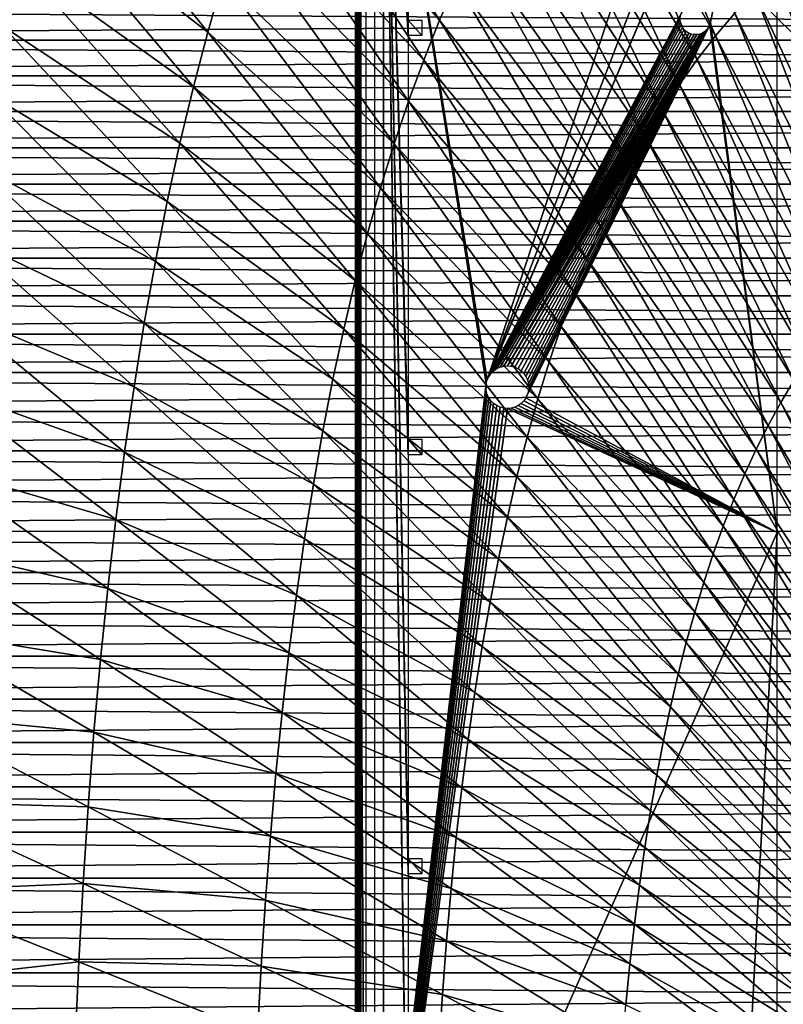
# Model space of a CAD drawing. Header units: millimetres. Extents: x -300 to 300, y -500 to 500.
# Tile 459 of 656: x -75 to -31, y 27 to 85. Entities that reach past the tile are written whole.
import ezdxf

# ---------------------------------------------------------------- set-up
doc = ezdxf.new("R2010")
doc.units = ezdxf.units.MM
doc.header["$LTSCALE"] = 81.481481
for name, color, linetype in [('20', 7, 'CONTINUOUS'), ('34', 7, 'CONTINUOUS'), ('5', 7, 'CONTINUOUS'), ('6', 7, 'CONTINUOUS'), ('64', 7, 'CONTINUOUS'), ('66', 7, 'CONTINUOUS'), ('70', 7, 'CONTINUOUS'), ('75', 7, 'CONTINUOUS'), ('77', 7, 'CONTINUOUS')]:
    doc.layers.add(name, color=color, linetype=linetype)

msp = doc.modelspace()

# ---------------------------------------------------------------- linework, layer by layer
at = {"layer": '20', "color": 7, "linetype": 'CONTINUOUS'}
for points in [[(-42.935, 98.835, 76.863), (-34.573, 84.029, 76.957), (-41.638, 100.493, 76.889), (-42.935, 98.835, 76.863)], [(-34.573, 84.029, 76.957), (-33.456, 85.351, 76.975), (-41.638, 100.493, 76.889), (-34.573, 84.029, 76.957)], [(-60.417, 96.023, 76.471), (-50.71, 84.938, 76.68), (-59.329, 98.716, 76.506), (-60.417, 96.023, 76.471)], [(-50.71, 84.938, 76.68), (-49.736, 87.173, 76.706), (-59.329, 98.716, 76.506), (-50.71, 84.938, 76.68)], [(-44.185, 97.096, 76.837), (-35.65, 82.64, 76.938), (-42.935, 98.835, 76.863), (-44.185, 97.096, 76.837)], [(-35.65, 82.64, 76.938), (-34.573, 84.029, 76.957), (-42.935, 98.835, 76.863), (-35.65, 82.64, 76.938)], [(-45.388, 95.276, 76.811), (-36.687, 81.184, 76.92), (-44.185, 97.096, 76.837), (-45.388, 95.276, 76.811)], [(-36.687, 81.184, 76.92), (-35.65, 82.64, 76.938), (-44.185, 97.096, 76.837), (-36.687, 81.184, 76.92)], [(-74.558, 92.254, 76.025), (-64.264, 84.253, 76.338), (-73.598, 95.888, 76.066), (-74.558, 92.254, 76.025)], [(-64.264, 84.253, 76.338), (-63.377, 87.347, 76.37), (-73.598, 95.888, 76.066), (-64.264, 84.253, 76.338)], [(-61.454, 93.231, 76.437), (-51.639, 82.618, 76.654), (-60.417, 96.023, 76.471), (-61.454, 93.231, 76.437)], [(-51.639, 82.618, 76.654), (-50.71, 84.938, 76.68), (-60.417, 96.023, 76.471), (-51.639, 82.618, 76.654)], [(-46.544, 93.374, 76.785), (-37.685, 79.66, 76.901), (-45.388, 95.276, 76.811), (-46.544, 93.374, 76.785)], [(-37.685, 79.66, 76.901), (-36.687, 81.184, 76.92), (-45.388, 95.276, 76.811), (-37.685, 79.66, 76.901)], [(-47.653, 91.39, 76.759), (-38.644, 78.067, 76.883), (-46.544, 93.374, 76.785), (-47.653, 91.39, 76.759)], [(-38.644, 78.067, 76.883), (-37.685, 79.66, 76.901), (-46.544, 93.374, 76.785), (-38.644, 78.067, 76.883)], [(-62.441, 90.34, 76.403), (-52.525, 80.213, 76.628), (-61.454, 93.231, 76.437), (-62.441, 90.34, 76.403)], [(-52.525, 80.213, 76.628), (-51.639, 82.618, 76.654), (-61.454, 93.231, 76.437), (-52.525, 80.213, 76.628)], [(-75.464, 88.503, 75.986), (-65.102, 81.057, 76.306), (-74.558, 92.254, 76.025), (-75.464, 88.503, 75.986)], [(-65.102, 81.057, 76.306), (-64.264, 84.253, 76.338), (-74.558, 92.254, 76.025), (-65.102, 81.057, 76.306)], [(-48.717, 89.323, 76.732), (-39.564, 76.406, 76.864), (-47.653, 91.39, 76.759), (-48.717, 89.323, 76.732)], [(-39.564, 76.406, 76.864), (-38.644, 78.067, 76.883), (-47.653, 91.39, 76.759), (-39.564, 76.406, 76.864)], [(-63.377, 87.347, 76.37), (-53.368, 77.723, 76.602), (-62.441, 90.34, 76.403), (-63.377, 87.347, 76.37)], [(-53.368, 77.723, 76.602), (-52.525, 80.213, 76.628), (-62.441, 90.34, 76.403), (-53.368, 77.723, 76.602)], [(-49.736, 87.173, 76.706), (-40.447, 74.676, 76.845), (-48.717, 89.323, 76.732), (-49.736, 87.173, 76.706)], [(-40.447, 74.676, 76.845), (-39.564, 76.406, 76.864), (-48.717, 89.323, 76.732), (-40.447, 74.676, 76.845)], [(-31.1, 87.796, 77.009), (-23.777, 71.316, 77.04), (-29.861, 88.92, 77.026), (-31.1, 87.796, 77.009)], [(-76.314, 84.634, 75.947), (-65.892, 77.758, 76.274), (-75.464, 88.503, 75.986), (-76.314, 84.634, 75.947)], [(-65.892, 77.758, 76.274), (-65.102, 81.057, 76.306), (-75.464, 88.503, 75.986), (-65.892, 77.758, 76.274)], [(-32.299, 86.606, 76.992), (-24.764, 70.412, 77.029), (-31.1, 87.796, 77.009), (-32.299, 86.606, 76.992)], [(-24.764, 70.412, 77.029), (-23.777, 71.316, 77.04), (-31.1, 87.796, 77.009), (-24.764, 70.412, 77.029)], [(-64.264, 84.253, 76.338), (-54.167, 75.145, 76.577), (-63.377, 87.347, 76.37), (-64.264, 84.253, 76.338)], [(-54.167, 75.145, 76.577), (-53.368, 77.723, 76.602), (-63.377, 87.347, 76.37), (-54.167, 75.145, 76.577)], [(-50.71, 84.938, 76.68), (-41.292, 72.875, 76.826), (-49.736, 87.173, 76.706), (-50.71, 84.938, 76.68)], [(-41.292, 72.875, 76.826), (-40.447, 74.676, 76.845), (-49.736, 87.173, 76.706), (-41.292, 72.875, 76.826)], [(-33.456, 85.351, 76.975), (-25.717, 69.457, 77.018), (-32.299, 86.606, 76.992), (-33.456, 85.351, 76.975)], [(-25.717, 69.457, 77.018), (-24.764, 70.412, 77.029), (-32.299, 86.606, 76.992), (-25.717, 69.457, 77.018)], [(-34.573, 84.029, 76.957), (-26.638, 68.448, 77.006), (-33.456, 85.351, 76.975), (-34.573, 84.029, 76.957)], [(-26.638, 68.448, 77.006), (-25.717, 69.457, 77.018), (-33.456, 85.351, 76.975), (-26.638, 68.448, 77.006)], [(-77.11, 80.646, 75.91), (-66.634, 74.356, 76.244), (-76.314, 84.634, 75.947), (-77.11, 80.646, 75.91)], [(-66.634, 74.356, 76.244), (-65.892, 77.758, 76.274), (-76.314, 84.634, 75.947), (-66.634, 74.356, 76.244)], [(-51.639, 82.618, 76.654), (-42.1, 71.005, 76.808), (-50.71, 84.938, 76.68), (-51.639, 82.618, 76.654)], [(-42.1, 71.005, 76.808), (-41.292, 72.875, 76.826), (-50.71, 84.938, 76.68), (-42.1, 71.005, 76.808)], [(-65.102, 81.057, 76.306), (-54.925, 72.481, 76.553), (-64.264, 84.253, 76.338), (-65.102, 81.057, 76.306)], [(-54.925, 72.481, 76.553), (-54.167, 75.145, 76.577), (-64.264, 84.253, 76.338), (-54.925, 72.481, 76.553)], [(-35.65, 82.64, 76.938), (-27.527, 67.386, 76.995), (-34.573, 84.029, 76.957), (-35.65, 82.64, 76.938)], [(-27.527, 67.386, 76.995), (-26.638, 68.448, 77.006), (-34.573, 84.029, 76.957), (-27.527, 67.386, 76.995)], [(-52.525, 80.213, 76.628), (-42.871, 69.064, 76.789), (-51.639, 82.618, 76.654), (-52.525, 80.213, 76.628)], [(-42.871, 69.064, 76.789), (-42.1, 71.005, 76.808), (-51.639, 82.618, 76.654), (-42.871, 69.064, 76.789)], [(-36.687, 81.184, 76.92), (-28.383, 66.271, 76.983), (-35.65, 82.64, 76.938), (-36.687, 81.184, 76.92)], [(-28.383, 66.271, 76.983), (-27.527, 67.386, 76.995), (-35.65, 82.64, 76.938), (-28.383, 66.271, 76.983)], [(-37.685, 79.66, 76.901), (-29.208, 65.101, 76.971), (-36.687, 81.184, 76.92), (-37.685, 79.66, 76.901)], [(-29.208, 65.101, 76.971), (-28.383, 66.271, 76.983), (-36.687, 81.184, 76.92), (-29.208, 65.101, 76.971)], [(-77.853, 76.539, 75.874), (-67.329, 70.85, 76.215), (-77.11, 80.646, 75.91), (-77.853, 76.539, 75.874)], [(-67.329, 70.85, 76.215), (-66.634, 74.356, 76.244), (-77.11, 80.646, 75.91), (-67.329, 70.85, 76.215)], [(-65.892, 77.758, 76.274), (-55.64, 69.729, 76.528), (-65.102, 81.057, 76.306), (-65.892, 77.758, 76.274)], [(-55.64, 69.729, 76.528), (-54.925, 72.481, 76.553), (-65.102, 81.057, 76.306), (-55.64, 69.729, 76.528)], [(-53.368, 77.723, 76.602), (-43.605, 67.051, 76.771), (-52.525, 80.213, 76.628), (-53.368, 77.723, 76.602)], [(-43.605, 67.051, 76.771), (-42.871, 69.064, 76.789), (-52.525, 80.213, 76.628), (-43.605, 67.051, 76.771)], [(-38.644, 78.067, 76.883), (-30.002, 63.878, 76.958), (-37.685, 79.66, 76.901), (-38.644, 78.067, 76.883)], [(-30.002, 63.878, 76.958), (-29.208, 65.101, 76.971), (-37.685, 79.66, 76.901), (-30.002, 63.878, 76.958)], [(-66.634, 74.356, 76.244), (-56.315, 66.889, 76.505), (-65.892, 77.758, 76.274), (-66.634, 74.356, 76.244)], [(-56.315, 66.889, 76.505), (-55.64, 69.729, 76.528), (-65.892, 77.758, 76.274), (-56.315, 66.889, 76.505)], [(-54.167, 75.145, 76.577), (-44.304, 64.967, 76.753), (-53.368, 77.723, 76.602), (-54.167, 75.145, 76.577)], [(-44.304, 64.967, 76.753), (-43.605, 67.051, 76.771), (-53.368, 77.723, 76.602), (-44.304, 64.967, 76.753)], [(-39.564, 76.406, 76.864), (-30.765, 62.599, 76.946), (-38.644, 78.067, 76.883), (-39.564, 76.406, 76.864)], [(-30.765, 62.599, 76.946), (-30.002, 63.878, 76.958), (-38.644, 78.067, 76.883), (-30.765, 62.599, 76.946)], [(-78.544, 72.31, 75.84), (-67.977, 67.238, 76.187), (-77.853, 76.539, 75.874), (-78.544, 72.31, 75.84)], [(-67.977, 67.238, 76.187), (-67.329, 70.85, 76.215), (-77.853, 76.539, 75.874), (-67.977, 67.238, 76.187)], [(-40.447, 74.676, 76.845), (-31.497, 61.265, 76.934), (-39.564, 76.406, 76.864), (-40.447, 74.676, 76.845)], [(-31.497, 61.265, 76.934), (-30.765, 62.599, 76.946), (-39.564, 76.406, 76.864), (-31.497, 61.265, 76.934)], [(-54.925, 72.481, 76.553), (-44.967, 62.81, 76.735), (-54.167, 75.145, 76.577), (-54.925, 72.481, 76.553)], [(-44.967, 62.81, 76.735), (-44.304, 64.967, 76.753), (-54.167, 75.145, 76.577), (-44.967, 62.81, 76.735)], [(-67.329, 70.85, 76.215), (-56.948, 63.96, 76.482), (-66.634, 74.356, 76.244), (-67.329, 70.85, 76.215)], [(-56.948, 63.96, 76.482), (-56.315, 66.889, 76.505), (-66.634, 74.356, 76.244), (-56.948, 63.96, 76.482)], [(-41.292, 72.875, 76.826), (-32.199, 59.876, 76.921), (-40.447, 74.676, 76.845), (-41.292, 72.875, 76.826)], [(-32.199, 59.876, 76.921), (-31.497, 61.265, 76.934), (-40.447, 74.676, 76.845), (-32.199, 59.876, 76.921)], [(-42.1, 71.005, 76.808), (-32.87, 58.431, 76.909), (-41.292, 72.875, 76.826), (-42.1, 71.005, 76.808)], [(-32.87, 58.431, 76.909), (-32.199, 59.876, 76.921), (-41.292, 72.875, 76.826), (-32.87, 58.431, 76.909)], [(-79.182, 67.961, 75.807), (-68.58, 63.521, 76.16), (-78.544, 72.31, 75.84), (-79.182, 67.961, 75.807)], [(-68.58, 63.521, 76.16), (-67.977, 67.238, 76.187), (-78.544, 72.31, 75.84), (-68.58, 63.521, 76.16)], [(-55.64, 69.729, 76.528), (-45.595, 60.581, 76.717), (-54.925, 72.481, 76.553), (-55.64, 69.729, 76.528)], [(-45.595, 60.581, 76.717), (-44.967, 62.81, 76.735), (-54.925, 72.481, 76.553), (-45.595, 60.581, 76.717)], [(-67.977, 67.238, 76.187), (-57.541, 60.941, 76.46), (-67.329, 70.85, 76.215), (-67.977, 67.238, 76.187)], [(-57.541, 60.941, 76.46), (-56.948, 63.96, 76.482), (-67.329, 70.85, 76.215), (-57.541, 60.941, 76.46)], [(-42.871, 69.064, 76.789), (-33.513, 56.929, 76.897), (-42.1, 71.005, 76.808), (-42.871, 69.064, 76.789)], [(-33.513, 56.929, 76.897), (-32.87, 58.431, 76.909), (-42.1, 71.005, 76.808), (-33.513, 56.929, 76.897)], [(-56.315, 66.889, 76.505), (-46.188, 58.279, 76.7), (-55.64, 69.729, 76.528), (-56.315, 66.889, 76.505)], [(-46.188, 58.279, 76.7), (-45.595, 60.581, 76.717), (-55.64, 69.729, 76.528), (-46.188, 58.279, 76.7)], [(-43.605, 67.051, 76.771), (-34.126, 55.371, 76.885), (-42.871, 69.064, 76.789), (-43.605, 67.051, 76.771)], [(-34.126, 55.371, 76.885), (-33.513, 56.929, 76.897), (-42.871, 69.064, 76.789), (-34.126, 55.371, 76.885)], [(-79.769, 63.489, 75.776), (-69.137, 59.698, 76.134), (-79.182, 67.961, 75.807), (-79.769, 63.489, 75.776)], [(-69.137, 59.698, 76.134), (-68.58, 63.521, 76.16), (-79.182, 67.961, 75.807), (-69.137, 59.698, 76.134)], [(-68.58, 63.521, 76.16), (-58.095, 57.832, 76.438), (-67.977, 67.238, 76.187), (-68.58, 63.521, 76.16)], [(-58.095, 57.832, 76.438), (-57.541, 60.941, 76.46), (-67.977, 67.238, 76.187), (-58.095, 57.832, 76.438)], [(-56.948, 63.96, 76.482), (-46.747, 55.903, 76.683), (-56.315, 66.889, 76.505), (-56.948, 63.96, 76.482)], [(-46.747, 55.903, 76.683), (-46.188, 58.279, 76.7), (-56.315, 66.889, 76.505), (-46.747, 55.903, 76.683)], [(-44.304, 64.967, 76.753), (-34.71, 53.756, 76.873), (-43.605, 67.051, 76.771), (-44.304, 64.967, 76.753)], [(-34.71, 53.756, 76.873), (-34.126, 55.371, 76.885), (-43.605, 67.051, 76.771), (-34.71, 53.756, 76.873)], [(-44.967, 62.81, 76.735), (-35.265, 52.083, 76.861), (-44.304, 64.967, 76.753), (-44.967, 62.81, 76.735)], [(-35.265, 52.083, 76.861), (-34.71, 53.756, 76.873), (-44.304, 64.967, 76.753), (-35.265, 52.083, 76.861)], [(-57.541, 60.941, 76.46), (-47.272, 53.453, 76.667), (-56.948, 63.96, 76.482), (-57.541, 60.941, 76.46)], [(-47.272, 53.453, 76.667), (-46.747, 55.903, 76.683), (-56.948, 63.96, 76.482), (-47.272, 53.453, 76.667)], [(-80.305, 58.894, 75.747), (-69.648, 55.767, 76.109), (-79.769, 63.489, 75.776), (-80.305, 58.894, 75.747)], [(-69.648, 55.767, 76.109), (-69.137, 59.698, 76.134), (-79.769, 63.489, 75.776), (-69.648, 55.767, 76.109)], [(-69.137, 59.698, 76.134), (-58.609, 54.633, 76.418), (-68.58, 63.521, 76.16), (-69.137, 59.698, 76.134)], [(-58.609, 54.633, 76.418), (-58.095, 57.832, 76.438), (-68.58, 63.521, 76.16), (-58.609, 54.633, 76.418)], [(-30.765, 62.599, 76.946), (-22.351, 47.944, 76.989), (-30.002, 63.878, 76.958), (-30.765, 62.599, 76.946)], [(-45.595, 60.581, 76.717), (-35.792, 50.353, 76.849), (-44.967, 62.81, 76.735), (-45.595, 60.581, 76.717)], [(-35.792, 50.353, 76.849), (-35.265, 52.083, 76.861), (-44.967, 62.81, 76.735), (-35.792, 50.353, 76.849)], [(-31.497, 61.265, 76.934), (-22.919, 46.983, 76.982), (-30.765, 62.599, 76.946), (-31.497, 61.265, 76.934)], [(-22.919, 46.983, 76.982), (-22.351, 47.944, 76.989), (-30.765, 62.599, 76.946), (-22.919, 46.983, 76.982)], [(-32.199, 59.876, 76.921), (-23.464, 45.981, 76.975), (-31.497, 61.265, 76.934), (-32.199, 59.876, 76.921)], [(-23.464, 45.981, 76.975), (-22.919, 46.983, 76.982), (-31.497, 61.265, 76.934), (-23.464, 45.981, 76.975)], [(-58.095, 57.832, 76.438), (-47.764, 50.929, 76.651), (-57.541, 60.941, 76.46), (-58.095, 57.832, 76.438)], [(-47.764, 50.929, 76.651), (-47.272, 53.453, 76.667), (-57.541, 60.941, 76.46), (-47.764, 50.929, 76.651)], [(-46.188, 58.279, 76.7), (-36.291, 48.565, 76.837), (-45.595, 60.581, 76.717), (-46.188, 58.279, 76.7)], [(-36.291, 48.565, 76.837), (-35.792, 50.353, 76.849), (-45.595, 60.581, 76.717), (-36.291, 48.565, 76.837)], [(-32.87, 58.431, 76.909), (-23.986, 44.937, 76.968), (-32.199, 59.876, 76.921), (-32.87, 58.431, 76.909)], [(-23.986, 44.937, 76.968), (-23.464, 45.981, 76.975), (-32.199, 59.876, 76.921), (-23.986, 44.937, 76.968)], [(-69.648, 55.767, 76.109), (-59.084, 51.343, 76.398), (-69.137, 59.698, 76.134), (-69.648, 55.767, 76.109)], [(-59.084, 51.343, 76.398), (-58.609, 54.633, 76.418), (-69.137, 59.698, 76.134), (-59.084, 51.343, 76.398)], [(-80.791, 54.176, 75.72), (-70.116, 51.729, 76.086), (-80.305, 58.894, 75.747), (-80.791, 54.176, 75.72)], [(-70.116, 51.729, 76.086), (-69.648, 55.767, 76.109), (-80.305, 58.894, 75.747), (-70.116, 51.729, 76.086)], [(-46.747, 55.903, 76.683), (-36.763, 46.718, 76.826), (-46.188, 58.279, 76.7), (-46.747, 55.903, 76.683)], [(-36.763, 46.718, 76.826), (-36.291, 48.565, 76.837), (-46.188, 58.279, 76.7), (-36.763, 46.718, 76.826)], [(-33.513, 56.929, 76.897), (-24.486, 43.851, 76.961), (-32.87, 58.431, 76.909), (-33.513, 56.929, 76.897)], [(-24.486, 43.851, 76.961), (-23.986, 44.937, 76.968), (-32.87, 58.431, 76.909), (-24.486, 43.851, 76.961)], [(-58.609, 54.633, 76.418), (-48.223, 48.329, 76.636), (-58.095, 57.832, 76.438), (-58.609, 54.633, 76.418)], [(-48.223, 48.329, 76.636), (-47.764, 50.929, 76.651), (-58.095, 57.832, 76.438), (-48.223, 48.329, 76.636)], [(-34.126, 55.371, 76.885), (-24.963, 42.723, 76.954), (-33.513, 56.929, 76.897), (-34.126, 55.371, 76.885)], [(-24.963, 42.723, 76.954), (-24.486, 43.851, 76.961), (-33.513, 56.929, 76.897), (-24.963, 42.723, 76.954)], [(-47.272, 53.453, 76.667), (-37.207, 44.812, 76.815), (-46.747, 55.903, 76.683), (-47.272, 53.453, 76.667)], [(-37.207, 44.812, 76.815), (-36.763, 46.718, 76.826), (-46.747, 55.903, 76.683), (-37.207, 44.812, 76.815)], [(-70.116, 51.729, 76.086), (-59.521, 47.961, 76.38), (-69.648, 55.767, 76.109), (-70.116, 51.729, 76.086)], [(-59.521, 47.961, 76.38), (-59.084, 51.343, 76.398), (-69.648, 55.767, 76.109), (-59.521, 47.961, 76.38)], [(-34.71, 53.756, 76.873), (-25.419, 41.553, 76.947), (-34.126, 55.371, 76.885), (-34.71, 53.756, 76.873)], [(-25.419, 41.553, 76.947), (-24.963, 42.723, 76.954), (-34.126, 55.371, 76.885), (-25.419, 41.553, 76.947)], [(-81.228, 49.332, 75.694), (-70.54, 47.583, 76.065), (-80.791, 54.176, 75.72), (-81.228, 49.332, 75.694)], [(-70.54, 47.583, 76.065), (-70.116, 51.729, 76.086), (-80.791, 54.176, 75.72), (-70.54, 47.583, 76.065)], [(-59.084, 51.343, 76.398), (-48.649, 45.654, 76.621), (-58.609, 54.633, 76.418), (-59.084, 51.343, 76.398)], [(-48.649, 45.654, 76.621), (-48.223, 48.329, 76.636), (-58.609, 54.633, 76.418), (-48.649, 45.654, 76.621)], [(-35.265, 52.083, 76.861), (-25.854, 40.34, 76.94), (-34.71, 53.756, 76.873), (-35.265, 52.083, 76.861)], [(-25.854, 40.34, 76.94), (-25.419, 41.553, 76.947), (-34.71, 53.756, 76.873), (-25.854, 40.34, 76.94)], [(-47.764, 50.929, 76.651), (-37.624, 42.846, 76.804), (-47.272, 53.453, 76.667), (-47.764, 50.929, 76.651)], [(-37.624, 42.846, 76.804), (-37.207, 44.812, 76.815), (-47.272, 53.453, 76.667), (-37.624, 42.846, 76.804)], [(-35.792, 50.353, 76.849), (-26.267, 39.083, 76.933), (-35.265, 52.083, 76.861), (-35.792, 50.353, 76.849)], [(-26.267, 39.083, 76.933), (-25.854, 40.34, 76.94), (-35.265, 52.083, 76.861), (-26.267, 39.083, 76.933)], [(-70.54, 47.583, 76.065), (-59.92, 44.486, 76.363), (-70.116, 51.729, 76.086), (-70.54, 47.583, 76.065)], [(-59.92, 44.486, 76.363), (-59.521, 47.961, 76.38), (-70.116, 51.729, 76.086), (-59.92, 44.486, 76.363)], [(-59.521, 47.961, 76.38), (-49.043, 42.903, 76.607), (-59.084, 51.343, 76.398), (-59.521, 47.961, 76.38)], [(-49.043, 42.903, 76.607), (-48.649, 45.654, 76.621), (-59.084, 51.343, 76.398), (-49.043, 42.903, 76.607)], [(-48.223, 48.329, 76.636), (-38.015, 40.821, 76.794), (-47.764, 50.929, 76.651), (-48.223, 48.329, 76.636)], [(-38.015, 40.821, 76.794), (-37.624, 42.846, 76.804), (-47.764, 50.929, 76.651), (-38.015, 40.821, 76.794)], [(-36.291, 48.565, 76.837), (-26.659, 37.784, 76.926), (-35.792, 50.353, 76.849), (-36.291, 48.565, 76.837)], [(-26.659, 37.784, 76.926), (-26.267, 39.083, 76.933), (-35.792, 50.353, 76.849), (-26.659, 37.784, 76.926)], [(-81.616, 44.364, 75.671), (-70.921, 43.327, 76.045), (-81.228, 49.332, 75.694), (-81.616, 44.364, 75.671)], [(-70.921, 43.327, 76.045), (-70.54, 47.583, 76.065), (-81.228, 49.332, 75.694), (-70.921, 43.327, 76.045)], [(-36.763, 46.718, 76.826), (-27.03, 36.441, 76.92), (-36.291, 48.565, 76.837), (-36.763, 46.718, 76.826)], [(-27.03, 36.441, 76.92), (-26.659, 37.784, 76.926), (-36.291, 48.565, 76.837), (-27.03, 36.441, 76.92)], [(-59.92, 44.486, 76.363), (-49.405, 40.075, 76.594), (-59.521, 47.961, 76.38), (-59.92, 44.486, 76.363)], [(-49.405, 40.075, 76.594), (-49.043, 42.903, 76.607), (-59.521, 47.961, 76.38), (-49.405, 40.075, 76.594)], [(-48.649, 45.654, 76.621), (-38.379, 38.737, 76.784), (-48.223, 48.329, 76.636), (-48.649, 45.654, 76.621)], [(-38.379, 38.737, 76.784), (-38.015, 40.821, 76.794), (-48.223, 48.329, 76.636), (-38.379, 38.737, 76.784)], [(-70.921, 43.327, 76.045), (-60.282, 40.918, 76.346), (-70.54, 47.583, 76.065), (-70.921, 43.327, 76.045)], [(-60.282, 40.918, 76.346), (-59.92, 44.486, 76.363), (-70.54, 47.583, 76.065), (-60.282, 40.918, 76.346)], [(-37.207, 44.812, 76.815), (-27.38, 35.054, 76.913), (-36.763, 46.718, 76.826), (-37.207, 44.812, 76.815)], [(-27.38, 35.054, 76.913), (-27.03, 36.441, 76.92), (-36.763, 46.718, 76.826), (-27.38, 35.054, 76.913)], [(-49.043, 42.903, 76.607), (-38.718, 36.591, 76.774), (-48.649, 45.654, 76.621), (-49.043, 42.903, 76.607)], [(-38.718, 36.591, 76.774), (-38.379, 38.737, 76.784), (-48.649, 45.654, 76.621), (-38.718, 36.591, 76.774)], [(-81.956, 39.269, 75.65), (-71.259, 38.961, 76.026), (-81.616, 44.364, 75.671), (-81.956, 39.269, 75.65)], [(-71.259, 38.961, 76.026), (-70.921, 43.327, 76.045), (-81.616, 44.364, 75.671), (-71.259, 38.961, 76.026)], [(-60.282, 40.918, 76.346), (-49.736, 37.171, 76.581), (-59.92, 44.486, 76.363), (-60.282, 40.918, 76.346)], [(-49.736, 37.171, 76.581), (-49.405, 40.075, 76.594), (-59.92, 44.486, 76.363), (-49.736, 37.171, 76.581)], [(-37.624, 42.846, 76.804), (-27.711, 33.623, 76.907), (-37.207, 44.812, 76.815), (-37.624, 42.846, 76.804)], [(-27.711, 33.623, 76.907), (-27.38, 35.054, 76.913), (-37.207, 44.812, 76.815), (-27.711, 33.623, 76.907)], [(-71.259, 38.961, 76.026), (-60.607, 37.257, 76.331), (-70.921, 43.327, 76.045), (-71.259, 38.961, 76.026)], [(-60.607, 37.257, 76.331), (-60.282, 40.918, 76.346), (-70.921, 43.327, 76.045), (-60.607, 37.257, 76.331)], [(-49.405, 40.075, 76.594), (-39.031, 34.385, 76.765), (-49.043, 42.903, 76.607), (-49.405, 40.075, 76.594)], [(-39.031, 34.385, 76.765), (-38.718, 36.591, 76.774), (-49.043, 42.903, 76.607), (-39.031, 34.385, 76.765)], [(-38.015, 40.821, 76.794), (-28.021, 32.147, 76.901), (-37.624, 42.846, 76.804), (-38.015, 40.821, 76.794)], [(-28.021, 32.147, 76.901), (-27.711, 33.623, 76.907), (-37.624, 42.846, 76.804), (-28.021, 32.147, 76.901)], [(-60.607, 37.257, 76.331), (-50.036, 34.188, 76.57), (-60.282, 40.918, 76.346), (-60.607, 37.257, 76.331)], [(-50.036, 34.188, 76.57), (-49.736, 37.171, 76.581), (-60.282, 40.918, 76.346), (-50.036, 34.188, 76.57)], [(-38.379, 38.737, 76.784), (-28.311, 30.627, 76.895), (-38.015, 40.821, 76.794), (-38.379, 38.737, 76.784)], [(-28.311, 30.627, 76.895), (-28.021, 32.147, 76.901), (-38.015, 40.821, 76.794), (-28.311, 30.627, 76.895)], [(-49.736, 37.171, 76.581), (-39.319, 32.118, 76.757), (-49.405, 40.075, 76.594), (-49.736, 37.171, 76.581)], [(-39.319, 32.118, 76.757), (-39.031, 34.385, 76.765), (-49.405, 40.075, 76.594), (-39.319, 32.118, 76.757)], [(-82.248, 34.047, 75.632), (-71.556, 34.485, 76.01), (-81.956, 39.269, 75.65), (-82.248, 34.047, 75.632)], [(-71.556, 34.485, 76.01), (-71.259, 38.961, 76.026), (-81.956, 39.269, 75.65), (-71.556, 34.485, 76.01)], [(-71.556, 34.485, 76.01), (-60.896, 33.502, 76.317), (-71.259, 38.961, 76.026), (-71.556, 34.485, 76.01)], [(-60.896, 33.502, 76.317), (-60.607, 37.257, 76.331), (-71.259, 38.961, 76.026), (-60.896, 33.502, 76.317)], [(-38.718, 36.591, 76.774), (-28.582, 29.062, 76.889), (-38.379, 38.737, 76.784), (-38.718, 36.591, 76.774)], [(-28.582, 29.062, 76.889), (-28.311, 30.627, 76.895), (-38.379, 38.737, 76.784), (-28.582, 29.062, 76.889)], [(-60.896, 33.502, 76.317), (-50.305, 31.128, 76.559), (-60.607, 37.257, 76.331), (-60.896, 33.502, 76.317)], [(-50.305, 31.128, 76.559), (-50.036, 34.188, 76.57), (-60.607, 37.257, 76.331), (-50.305, 31.128, 76.559)], [(-50.036, 34.188, 76.57), (-39.581, 29.789, 76.748), (-49.736, 37.171, 76.581), (-50.036, 34.188, 76.57)], [(-39.581, 29.789, 76.748), (-39.319, 32.118, 76.757), (-49.736, 37.171, 76.581), (-39.581, 29.789, 76.748)], [(-39.031, 34.385, 76.765), (-28.833, 27.451, 76.884), (-38.718, 36.591, 76.774), (-39.031, 34.385, 76.765)], [(-28.833, 27.451, 76.884), (-28.582, 29.062, 76.889), (-38.718, 36.591, 76.774), (-28.833, 27.451, 76.884)], [(-82.493, 28.697, 75.616), (-71.811, 29.898, 75.995), (-82.248, 34.047, 75.632), (-82.493, 28.697, 75.616)], [(-71.811, 29.898, 75.995), (-71.556, 34.485, 76.01), (-82.248, 34.047, 75.632), (-71.811, 29.898, 75.995)], [(-71.811, 29.898, 75.995), (-61.149, 29.652, 76.305), (-71.556, 34.485, 76.01), (-71.811, 29.898, 75.995)], [(-61.149, 29.652, 76.305), (-60.896, 33.502, 76.317), (-71.556, 34.485, 76.01), (-61.149, 29.652, 76.305)], [(-50.305, 31.128, 76.559), (-39.819, 27.398, 76.741), (-50.036, 34.188, 76.57), (-50.305, 31.128, 76.559)], [(-39.819, 27.398, 76.741), (-39.581, 29.789, 76.748), (-50.036, 34.188, 76.57), (-39.819, 27.398, 76.741)], [(-39.319, 32.118, 76.757), (-29.066, 25.796, 76.878), (-39.031, 34.385, 76.765), (-39.319, 32.118, 76.757)], [(-29.066, 25.796, 76.878), (-28.833, 27.451, 76.884), (-39.031, 34.385, 76.765), (-29.066, 25.796, 76.878)], [(-61.149, 29.652, 76.305), (-50.544, 27.99, 76.549), (-60.896, 33.502, 76.317), (-61.149, 29.652, 76.305)], [(-50.544, 27.99, 76.549), (-50.305, 31.128, 76.559), (-60.896, 33.502, 76.317), (-50.544, 27.99, 76.549)], [(-39.581, 29.789, 76.748), (-29.28, 24.094, 76.873), (-39.319, 32.118, 76.757), (-39.581, 29.789, 76.748)], [(-29.28, 24.094, 76.873), (-29.066, 25.796, 76.878), (-39.319, 32.118, 76.757), (-29.28, 24.094, 76.873)], [(-50.544, 27.99, 76.549), (-40.033, 24.945, 76.734), (-50.305, 31.128, 76.559), (-50.544, 27.99, 76.549)], [(-40.033, 24.945, 76.734), (-39.819, 27.398, 76.741), (-50.305, 31.128, 76.559), (-40.033, 24.945, 76.734)], [(-72.025, 25.199, 75.983), (-71.811, 29.898, 75.995), (-82.493, 28.697, 75.616), (-72.025, 25.199, 75.983)], [(-72.025, 25.199, 75.983), (-61.366, 25.707, 76.294), (-71.811, 29.898, 75.995), (-72.025, 25.199, 75.983)], [(-61.366, 25.707, 76.294), (-61.149, 29.652, 76.305), (-71.811, 29.898, 75.995), (-61.366, 25.707, 76.294)], [(-61.366, 25.707, 76.294), (-50.754, 24.772, 76.54), (-61.149, 29.652, 76.305), (-61.366, 25.707, 76.294)], [(-50.754, 24.772, 76.54), (-50.544, 27.99, 76.549), (-61.149, 29.652, 76.305), (-50.754, 24.772, 76.54)], [(-39.819, 27.398, 76.741), (-29.475, 22.346, 76.869), (-39.581, 29.789, 76.748), (-39.819, 27.398, 76.741)], [(-29.475, 22.346, 76.869), (-29.28, 24.094, 76.873), (-39.581, 29.789, 76.748), (-29.475, 22.346, 76.869)], [(-82.693, 23.218, 75.603), (-72.025, 25.199, 75.983), (-82.493, 28.697, 75.616), (-82.693, 23.218, 75.603)], [(-50.754, 24.772, 76.54), (-40.223, 22.429, 76.727), (-50.544, 27.99, 76.549), (-50.754, 24.772, 76.54)], [(-40.223, 22.429, 76.727), (-40.033, 24.945, 76.734), (-50.544, 27.99, 76.549), (-40.223, 22.429, 76.727)]]:
    msp.add_3dface(points, dxfattribs=at)
at = {"layer": '34', "color": 7, "linetype": 'CONTINUOUS'}
for points in [[(54.5, 108.5, 501.493), (54.5, 0, 501.493), (-54.5, 108.5, 501.493), (54.5, 108.5, 501.493)], [(-54.5, 108.5, 501.493), (54.5, 0, 501.493), (-54.5, 0, 501.493), (-54.5, 108.5, 501.493)]]:
    msp.add_3dface(points, dxfattribs=at)
at = {"layer": '5', "color": 7, "linetype": 'CONTINUOUS'}
for points in [[(162.363, 85.834, 11), (-162.4, 83.778, 11), (-162.363, 85.835, 11), (162.363, 85.834, 11)], [(162.363, 85.834, 11), (162.4, 83.777, 11), (-162.4, 83.778, 11), (162.363, 85.834, 11)], [(162.4, 83.777, 11), (-162.435, 81.703, 11), (-162.4, 83.778, 11), (162.4, 83.777, 11)], [(162.4, 83.777, 11), (162.435, 81.702, 11), (-162.435, 81.703, 11), (162.4, 83.777, 11)], [(162.435, 81.702, 11), (-162.47, 79.609, 11), (-162.435, 81.703, 11), (162.435, 81.702, 11)], [(162.435, 81.702, 11), (162.47, 79.608, 11), (-162.47, 79.609, 11), (162.435, 81.702, 11)], [(162.47, 79.608, 11), (-162.504, 77.495, 11), (-162.47, 79.609, 11), (162.47, 79.608, 11)], [(162.47, 79.608, 11), (162.504, 77.494, 11), (-162.504, 77.495, 11), (162.47, 79.608, 11)], [(162.504, 77.494, 11), (-162.537, 75.361, 11), (-162.504, 77.495, 11), (162.504, 77.494, 11)], [(162.504, 77.494, 11), (162.537, 75.36, 11), (-162.537, 75.361, 11), (162.504, 77.494, 11)], [(162.537, 75.36, 11), (-162.568, 73.205, 11), (-162.537, 75.361, 11), (162.537, 75.36, 11)], [(162.537, 75.36, 11), (162.568, 73.204, 11), (-162.568, 73.205, 11), (162.537, 75.36, 11)], [(162.568, 73.204, 11), (-162.599, 71.028, 11), (-162.568, 73.205, 11), (162.568, 73.204, 11)], [(162.568, 73.204, 11), (162.599, 71.027, 11), (-162.599, 71.028, 11), (162.568, 73.204, 11)], [(162.599, 71.027, 11), (-162.628, 68.826, 11), (-162.599, 71.028, 11), (162.599, 71.027, 11)], [(162.599, 71.027, 11), (162.628, 68.826, 11), (-162.628, 68.826, 11), (162.599, 71.027, 11)], [(162.628, 68.826, 11), (162.656, 66.6, 11), (-162.656, 66.601, 11), (162.628, 68.826, 11)], [(162.628, 68.826, 11), (-162.656, 66.601, 11), (-162.628, 68.826, 11), (162.628, 68.826, 11)], [(162.684, 64.35, 11), (-162.684, 64.351, 11), (-162.656, 66.601, 11), (162.684, 64.35, 11)], [(162.656, 66.6, 11), (162.684, 64.35, 11), (-162.656, 66.601, 11), (162.656, 66.6, 11)], [(162.71, 62.073, 11), (-162.71, 62.073, 11), (-162.684, 64.351, 11), (162.71, 62.073, 11)], [(162.684, 64.35, 11), (162.71, 62.073, 11), (-162.684, 64.351, 11), (162.684, 64.35, 11)], [(162.735, 59.768, 11), (-162.735, 59.769, 11), (-162.71, 62.073, 11), (162.735, 59.768, 11)], [(162.71, 62.073, 11), (162.735, 59.768, 11), (-162.71, 62.073, 11), (162.71, 62.073, 11)], [(162.759, 57.434, 11), (-162.759, 57.435, 11), (-162.735, 59.769, 11), (162.759, 57.434, 11)], [(162.735, 59.768, 11), (162.759, 57.434, 11), (-162.735, 59.769, 11), (162.735, 59.768, 11)], [(162.781, 55.069, 11), (-162.781, 55.07, 11), (-162.759, 57.435, 11), (162.781, 55.069, 11)], [(162.759, 57.434, 11), (162.781, 55.069, 11), (-162.759, 57.435, 11), (162.759, 57.434, 11)], [(162.803, 52.673, 11), (-162.803, 52.673, 11), (-162.781, 55.07, 11), (162.803, 52.673, 11)], [(162.781, 55.069, 11), (162.803, 52.673, 11), (-162.781, 55.07, 11), (162.781, 55.069, 11)], [(162.824, 50.242, 11), (-162.824, 50.242, 11), (-162.803, 52.673, 11), (162.824, 50.242, 11)], [(162.803, 52.673, 11), (162.824, 50.242, 11), (-162.803, 52.673, 11), (162.803, 52.673, 11)], [(162.843, 47.774, 11), (-162.843, 47.775, 11), (-162.824, 50.242, 11), (162.843, 47.774, 11)], [(162.824, 50.242, 11), (162.843, 47.774, 11), (-162.824, 50.242, 11), (162.824, 50.242, 11)], [(162.862, 45.269, 11), (-162.862, 45.269, 11), (-162.843, 47.775, 11), (162.862, 45.269, 11)], [(162.843, 47.774, 11), (162.862, 45.269, 11), (-162.843, 47.775, 11), (162.843, 47.774, 11)], [(162.879, 42.722, 11), (-162.879, 42.723, 11), (-162.862, 45.269, 11), (162.879, 42.722, 11)], [(162.862, 45.269, 11), (162.879, 42.722, 11), (-162.862, 45.269, 11), (162.862, 45.269, 11)], [(162.895, 40.132, 11), (-162.895, 40.132, 11), (-162.879, 42.723, 11), (162.895, 40.132, 11)], [(162.879, 42.722, 11), (162.895, 40.132, 11), (-162.879, 42.723, 11), (162.879, 42.722, 11)], [(162.91, 37.495, 11), (-162.91, 37.495, 11), (-162.895, 40.132, 11), (162.91, 37.495, 11)], [(162.895, 40.132, 11), (162.91, 37.495, 11), (-162.895, 40.132, 11), (162.895, 40.132, 11)], [(162.924, 34.807, 11), (-162.924, 34.807, 11), (-162.91, 37.495, 11), (162.924, 34.807, 11)], [(162.91, 37.495, 11), (162.924, 34.807, 11), (-162.91, 37.495, 11), (162.91, 37.495, 11)], [(162.937, 32.065, 11), (-162.937, 32.065, 11), (-162.924, 34.807, 11), (162.937, 32.065, 11)], [(162.924, 34.807, 11), (162.937, 32.065, 11), (-162.924, 34.807, 11), (162.924, 34.807, 11)], [(162.949, 29.263, 11), (-162.949, 29.263, 11), (-162.937, 32.065, 11), (162.949, 29.263, 11)], [(162.937, 32.065, 11), (162.949, 29.263, 11), (-162.937, 32.065, 11), (162.937, 32.065, 11)], [(162.959, 26.397, 11), (-162.959, 26.397, 11), (-162.949, 29.263, 11), (162.959, 26.397, 11)], [(162.949, 29.263, 11), (162.959, 26.397, 11), (-162.949, 29.263, 11), (162.949, 29.263, 11)]]:
    msp.add_3dface(points, dxfattribs=at)
at = {"layer": '6', "color": 7, "linetype": 'CONTINUOUS'}
for points in [[(162.4, 83.778, 16), (-162.363, 85.834, 16), (-162.4, 83.777, 16), (162.4, 83.778, 16)], [(162.4, 83.778, 16), (162.363, 85.835, 16), (-162.363, 85.834, 16), (162.4, 83.778, 16)], [(162.435, 81.703, 16), (-162.4, 83.777, 16), (-162.435, 81.702, 16), (162.435, 81.703, 16)], [(162.435, 81.703, 16), (162.4, 83.778, 16), (-162.4, 83.777, 16), (162.435, 81.703, 16)], [(162.47, 79.609, 16), (-162.435, 81.702, 16), (-162.47, 79.608, 16), (162.47, 79.609, 16)], [(162.47, 79.609, 16), (162.435, 81.703, 16), (-162.435, 81.702, 16), (162.47, 79.609, 16)], [(162.504, 77.495, 16), (-162.47, 79.608, 16), (-162.504, 77.494, 16), (162.504, 77.495, 16)], [(162.504, 77.495, 16), (162.47, 79.609, 16), (-162.47, 79.608, 16), (162.504, 77.495, 16)], [(162.537, 75.361, 16), (-162.504, 77.494, 16), (-162.537, 75.36, 16), (162.537, 75.361, 16)], [(162.537, 75.361, 16), (162.504, 77.495, 16), (-162.504, 77.494, 16), (162.537, 75.361, 16)], [(162.568, 73.205, 16), (-162.537, 75.36, 16), (-162.568, 73.204, 16), (162.568, 73.205, 16)], [(162.568, 73.205, 16), (162.537, 75.361, 16), (-162.537, 75.36, 16), (162.568, 73.205, 16)], [(162.599, 71.028, 16), (-162.568, 73.204, 16), (-162.599, 71.027, 16), (162.599, 71.028, 16)], [(162.599, 71.028, 16), (162.568, 73.205, 16), (-162.568, 73.204, 16), (162.599, 71.028, 16)], [(162.628, 68.826, 16), (-162.599, 71.027, 16), (-162.628, 68.826, 16), (162.628, 68.826, 16)], [(162.628, 68.826, 16), (162.599, 71.028, 16), (-162.599, 71.027, 16), (162.628, 68.826, 16)], [(162.656, 66.601, 16), (-162.628, 68.826, 16), (-162.656, 66.6, 16), (162.656, 66.601, 16)], [(162.656, 66.601, 16), (162.628, 68.826, 16), (-162.628, 68.826, 16), (162.656, 66.601, 16)], [(162.684, 64.351, 16), (162.656, 66.601, 16), (-162.684, 64.35, 16), (162.684, 64.351, 16)], [(162.656, 66.601, 16), (-162.656, 66.6, 16), (-162.684, 64.35, 16), (162.656, 66.601, 16)], [(162.71, 62.073, 16), (162.684, 64.351, 16), (-162.71, 62.073, 16), (162.71, 62.073, 16)], [(162.684, 64.351, 16), (-162.684, 64.35, 16), (-162.71, 62.073, 16), (162.684, 64.351, 16)], [(162.735, 59.769, 16), (162.71, 62.073, 16), (-162.735, 59.768, 16), (162.735, 59.769, 16)], [(162.71, 62.073, 16), (-162.71, 62.073, 16), (-162.735, 59.768, 16), (162.71, 62.073, 16)], [(162.759, 57.435, 16), (162.735, 59.769, 16), (-162.759, 57.434, 16), (162.759, 57.435, 16)], [(162.735, 59.769, 16), (-162.735, 59.768, 16), (-162.759, 57.434, 16), (162.735, 59.769, 16)], [(162.781, 55.07, 16), (162.759, 57.435, 16), (-162.781, 55.069, 16), (162.781, 55.07, 16)], [(162.759, 57.435, 16), (-162.759, 57.434, 16), (-162.781, 55.069, 16), (162.759, 57.435, 16)], [(162.803, 52.673, 16), (162.781, 55.07, 16), (-162.803, 52.673, 16), (162.803, 52.673, 16)], [(162.781, 55.07, 16), (-162.781, 55.069, 16), (-162.803, 52.673, 16), (162.781, 55.07, 16)], [(162.824, 50.242, 16), (162.803, 52.673, 16), (-162.824, 50.242, 16), (162.824, 50.242, 16)], [(162.803, 52.673, 16), (-162.803, 52.673, 16), (-162.824, 50.242, 16), (162.803, 52.673, 16)], [(162.843, 47.775, 16), (162.824, 50.242, 16), (-162.843, 47.774, 16), (162.843, 47.775, 16)], [(162.824, 50.242, 16), (-162.824, 50.242, 16), (-162.843, 47.774, 16), (162.824, 50.242, 16)], [(162.862, 45.269, 16), (162.843, 47.775, 16), (-162.862, 45.269, 16), (162.862, 45.269, 16)], [(162.843, 47.775, 16), (-162.843, 47.774, 16), (-162.862, 45.269, 16), (162.843, 47.775, 16)], [(162.879, 42.723, 16), (162.862, 45.269, 16), (-162.879, 42.722, 16), (162.879, 42.723, 16)], [(162.862, 45.269, 16), (-162.862, 45.269, 16), (-162.879, 42.722, 16), (162.862, 45.269, 16)], [(162.895, 40.132, 16), (162.879, 42.723, 16), (-162.895, 40.132, 16), (162.895, 40.132, 16)], [(162.879, 42.723, 16), (-162.879, 42.722, 16), (-162.895, 40.132, 16), (162.879, 42.723, 16)], [(162.91, 37.495, 16), (162.895, 40.132, 16), (-162.91, 37.495, 16), (162.91, 37.495, 16)], [(162.895, 40.132, 16), (-162.895, 40.132, 16), (-162.91, 37.495, 16), (162.895, 40.132, 16)], [(162.924, 34.807, 16), (162.91, 37.495, 16), (-162.924, 34.807, 16), (162.924, 34.807, 16)], [(162.91, 37.495, 16), (-162.91, 37.495, 16), (-162.924, 34.807, 16), (162.91, 37.495, 16)], [(162.937, 32.065, 16), (162.924, 34.807, 16), (-162.937, 32.065, 16), (162.937, 32.065, 16)], [(162.924, 34.807, 16), (-162.924, 34.807, 16), (-162.937, 32.065, 16), (162.924, 34.807, 16)], [(162.949, 29.263, 16), (162.937, 32.065, 16), (-162.949, 29.263, 16), (162.949, 29.263, 16)], [(162.937, 32.065, 16), (-162.937, 32.065, 16), (-162.949, 29.263, 16), (162.937, 32.065, 16)], [(162.959, 26.397, 16), (162.949, 29.263, 16), (-162.959, 26.397, 16), (162.959, 26.397, 16)], [(162.949, 29.263, 16), (-162.949, 29.263, 16), (-162.959, 26.397, 16), (162.949, 29.263, 16)]]:
    msp.add_3dface(points, dxfattribs=at)
at = {"layer": '64', "color": 7, "linetype": 'CONTINUOUS'}
for points in [[(-54, 110, 502.493), (-54, 0, 502.493), (-54, 110, 502.993), (-54, 110, 502.493)], [(-54, 110, 502.993), (-54, 0, 502.493), (-54, 0, 502.993), (-54, 110, 502.993)]]:
    msp.add_3dface(points, dxfattribs=at)
at = {"layer": '66', "color": 7, "linetype": 'CONTINUOUS'}
for points in [[(-54, 0, 502.493), (-54, 110, 502.493), (-52.55, 10.55, 502.493), (-54, 0, 502.493)], [(-52.55, 10.55, 502.493), (-54, 110, 502.493), (-52.55, 11.45, 502.493), (-52.55, 10.55, 502.493)], [(-52.55, 11.45, 502.493), (-54, 110, 502.493), (-52.55, 35.05, 502.493), (-52.55, 11.45, 502.493)], [(-52.55, 35.05, 502.493), (-54, 110, 502.493), (-52.55, 35.95, 502.493), (-52.55, 35.05, 502.493)], [(-52.55, 35.95, 502.493), (-54, 110, 502.493), (-52.55, 59.55, 502.493), (-52.55, 35.95, 502.493)], [(-52.55, 59.55, 502.493), (-54, 110, 502.493), (-52.55, 60.45, 502.493), (-52.55, 59.55, 502.493)], [(-52.55, 60.45, 502.493), (-54, 110, 502.493), (-52.55, 84.05, 502.493), (-52.55, 60.45, 502.493)], [(-52.55, 84.05, 502.493), (-54, 110, 502.493), (-52.55, 84.95, 502.493), (-52.55, 84.05, 502.493)], [(-52.55, 84.95, 502.493), (-54, 110, 502.493), (-52.55, 108.55, 502.493), (-52.55, 84.95, 502.493)], [(-51.756, 84.05, 502.493), (-52.55, 84.05, 502.493), (-52.55, 84.95, 502.493), (-51.756, 84.05, 502.493)], [(-51.756, 84.95, 502.493), (-51.756, 84.05, 502.493), (-52.55, 84.95, 502.493), (-51.756, 84.95, 502.493)], [(-51.756, 59.55, 502.493), (-52.55, 59.55, 502.493), (-52.55, 60.45, 502.493), (-51.756, 59.55, 502.493)], [(-51.756, 60.45, 502.493), (-51.756, 59.55, 502.493), (-52.55, 60.45, 502.493), (-51.756, 60.45, 502.493)], [(-51.756, 35.05, 502.493), (-52.55, 35.05, 502.493), (-52.55, 35.95, 502.493), (-51.756, 35.05, 502.493)], [(-51.756, 35.95, 502.493), (-51.756, 35.05, 502.493), (-52.55, 35.95, 502.493), (-51.756, 35.95, 502.493)]]:
    msp.add_3dface(points, dxfattribs=at)
at = {"layer": '70', "color": 7, "linetype": 'CONTINUOUS'}
for points in [[(-55.623, 110, 536.688), (-55.035, 110, 502.993), (-55.035, 0, 502.993), (-55.623, 110, 536.688)], [(-55.623, 0, 536.688), (-55.623, 110, 536.688), (-55.035, 0, 502.993), (-55.623, 0, 536.688)]]:
    msp.add_3dface(points, dxfattribs=at)
at = {"layer": '75', "color": 7, "linetype": 'CONTINUOUS'}
for points in [[(-55.623, 110, 536.688), (-55.623, 0, 536.688), (-55.623, 110, 536.69), (-55.623, 110, 536.688)], [(-55.616, 110, 536.76), (-55.623, 0, 536.688), (-55.595, -110, 536.819), (-55.616, 110, 536.76)], [(-55.617, 110, 536.755), (-55.623, 0, 536.688), (-55.616, 110, 536.76), (-55.617, 110, 536.755)], [(-55.623, 110, 536.693), (-55.623, 0, 536.688), (-55.617, 110, 536.755), (-55.623, 110, 536.693)], [(-55.623, 110, 536.69), (-55.623, 0, 536.688), (-55.623, 110, 536.693), (-55.623, 110, 536.69)], [(-55.616, 110, 536.76), (-55.595, -110, 536.819), (-55.595, 110, 536.819), (-55.616, 110, 536.76)], [(-55.595, -110, 536.819), (-55.593, -110, 536.823), (-55.595, 110, 536.819), (-55.595, -110, 536.819)], [(-55.595, 110, 536.819), (-55.593, -110, 536.823), (-55.593, 110, 536.823), (-55.595, 110, 536.819)], [(-55.593, -110, 536.823), (-55.56, -110, 536.877), (-55.593, 110, 536.823), (-55.593, -110, 536.823)], [(-55.593, 110, 536.823), (-55.56, -110, 536.877), (-55.56, 110, 536.877), (-55.593, 110, 536.823)], [(-55.56, -110, 536.877), (-55.558, -110, 536.88), (-55.56, 110, 536.877), (-55.56, -110, 536.877)], [(-55.56, 110, 536.877), (-55.558, -110, 536.88), (-55.558, 110, 536.88), (-55.56, 110, 536.877)], [(-55.558, -110, 536.88), (-55.512, -110, 536.926), (-55.558, 110, 536.88), (-55.558, -110, 536.88)], [(-55.558, 110, 536.88), (-55.512, -110, 536.926), (-55.512, 110, 536.926), (-55.558, 110, 536.88)], [(-55.512, -110, 536.926), (-55.51, -110, 536.927), (-55.512, 110, 536.926), (-55.512, -110, 536.926)], [(-55.512, 110, 536.926), (-55.51, -110, 536.927), (-55.51, 110, 536.927), (-55.512, 110, 536.926)], [(-55.51, -110, 536.927), (-55.455, -110, 536.962), (-55.51, 110, 536.927), (-55.51, -110, 536.927)], [(-55.51, 110, 536.927), (-55.455, -110, 536.962), (-55.455, 110, 536.962), (-55.51, 110, 536.927)], [(-55.455, -110, 536.962), (-55.453, -110, 536.963), (-55.455, 110, 536.962), (-55.455, -110, 536.962)], [(-55.455, 110, 536.962), (-55.453, -110, 536.963), (-55.453, 110, 536.963), (-55.455, 110, 536.962)], [(-55.453, -110, 536.963), (-55.391, -110, 536.985), (-55.453, 110, 536.963), (-55.453, -110, 536.963)], [(-55.391, -110, 536.985), (-55.323, 0, 536.993), (-55.453, 110, 536.963), (-55.391, -110, 536.985)], [(-55.391, 110, 536.985), (-55.453, 110, 536.963), (-55.323, 0, 536.993), (-55.391, 110, 536.985)], [(-55.39, 110, 536.985), (-55.391, 110, 536.985), (-55.323, 0, 536.993), (-55.39, 110, 536.985)], [(-55.323, 110, 536.993), (-55.39, 110, 536.985), (-55.323, 0, 536.993), (-55.323, 110, 536.993)]]:
    msp.add_3dface(points, dxfattribs=at)
at = {"layer": '77', "color": 7, "linetype": 'CONTINUOUS'}
for points in [[(-55.323, 110, 536.993), (-55.323, 0, 536.993), (-47.981, 63.717, 536.993), (-55.323, 110, 536.993)], [(-32.509, 110, 536.993), (-55.323, 110, 536.993), (-47.925, 63.927, 536.993), (-32.509, 110, 536.993)], [(-47.925, 63.927, 536.993), (-55.323, 110, 536.993), (-47.981, 63.717, 536.993), (-47.925, 63.927, 536.993)], [(-32.509, 103.741, 536.993), (-32.509, 110, 536.993), (-47.925, 63.927, 536.993), (-32.509, 103.741, 536.993)], [(-30.983, 103.741, 536.993), (-32.509, 103.741, 536.993), (-47.925, 63.927, 536.993), (-30.983, 103.741, 536.993)], [(-47.833, 64.125, 536.993), (-30.983, 103.741, 536.993), (-47.925, 63.927, 536.993), (-47.833, 64.125, 536.993)], [(-36.513, 85.473, 536.993), (-30.983, 103.741, 536.993), (-47.833, 64.125, 536.993), (-36.513, 85.473, 536.993)], [(-30.983, 55, 536.993), (-30.983, 103.741, 536.993), (-34.868, 84.835, 536.993), (-30.983, 55, 536.993)], [(-34.868, 84.835, 536.993), (-30.983, 103.741, 536.993), (-34.852, 85, 536.993), (-34.868, 84.835, 536.993)], [(-36.587, 85.324, 536.993), (-36.513, 85.473, 536.993), (-47.833, 64.125, 536.993), (-36.587, 85.324, 536.993)], [(-36.632, 85.165, 536.993), (-36.587, 85.324, 536.993), (-47.833, 64.125, 536.993), (-36.632, 85.165, 536.993)], [(-36.648, 85, 536.993), (-36.632, 85.165, 536.993), (-47.833, 64.125, 536.993), (-36.648, 85, 536.993)], [(-36.632, 84.835, 536.993), (-36.648, 85, 536.993), (-47.833, 64.125, 536.993), (-36.632, 84.835, 536.993)], [(-36.587, 84.676, 536.993), (-36.632, 84.835, 536.993), (-47.833, 64.125, 536.993), (-36.587, 84.676, 536.993)], [(-36.513, 84.527, 536.993), (-36.587, 84.676, 536.993), (-47.833, 64.125, 536.993), (-36.513, 84.527, 536.993)], [(-30.983, 55, 536.993), (-34.913, 84.676, 536.993), (-45.667, 62.875, 536.993), (-30.983, 55, 536.993)], [(-45.667, 62.875, 536.993), (-34.913, 84.676, 536.993), (-45.575, 63.073, 536.993), (-45.667, 62.875, 536.993)], [(-45.575, 63.073, 536.993), (-34.913, 84.676, 536.993), (-45.519, 63.283, 536.993), (-45.575, 63.073, 536.993)], [(-34.913, 84.676, 536.993), (-34.987, 84.527, 536.993), (-45.519, 63.283, 536.993), (-34.913, 84.676, 536.993)], [(-34.913, 84.676, 536.993), (-30.983, 55, 536.993), (-34.868, 84.835, 536.993), (-34.913, 84.676, 536.993)], [(-36.413, 84.395, 536.993), (-36.513, 84.527, 536.993), (-47.833, 64.125, 536.993), (-36.413, 84.395, 536.993)], [(-36.291, 84.284, 536.993), (-36.413, 84.395, 536.993), (-47.833, 64.125, 536.993), (-36.291, 84.284, 536.993)], [(-36.15, 84.196, 536.993), (-36.291, 84.284, 536.993), (-47.833, 64.125, 536.993), (-36.15, 84.196, 536.993)], [(-35.996, 84.137, 536.993), (-36.15, 84.196, 536.993), (-47.833, 64.125, 536.993), (-35.996, 84.137, 536.993)], [(-35.833, 84.106, 536.993), (-35.996, 84.137, 536.993), (-47.833, 64.125, 536.993), (-35.833, 84.106, 536.993)], [(-35.667, 84.106, 536.993), (-35.833, 84.106, 536.993), (-47.833, 64.125, 536.993), (-35.667, 84.106, 536.993)], [(-47.708, 64.303, 536.993), (-35.667, 84.106, 536.993), (-47.833, 64.125, 536.993), (-47.708, 64.303, 536.993)], [(-47.554, 64.457, 536.993), (-35.667, 84.106, 536.993), (-47.708, 64.303, 536.993), (-47.554, 64.457, 536.993)], [(-47.375, 64.582, 536.993), (-35.667, 84.106, 536.993), (-47.554, 64.457, 536.993), (-47.375, 64.582, 536.993)], [(-47.178, 64.675, 536.993), (-35.667, 84.106, 536.993), (-47.375, 64.582, 536.993), (-47.178, 64.675, 536.993)], [(-46.967, 64.731, 536.993), (-35.667, 84.106, 536.993), (-47.178, 64.675, 536.993), (-46.967, 64.731, 536.993)], [(-46.75, 64.75, 536.993), (-35.667, 84.106, 536.993), (-46.967, 64.731, 536.993), (-46.75, 64.75, 536.993)], [(-34.987, 84.527, 536.993), (-35.087, 84.395, 536.993), (-46.75, 64.75, 536.993), (-34.987, 84.527, 536.993)], [(-46.533, 64.731, 536.993), (-34.987, 84.527, 536.993), (-46.75, 64.75, 536.993), (-46.533, 64.731, 536.993)], [(-35.087, 84.395, 536.993), (-35.209, 84.284, 536.993), (-46.75, 64.75, 536.993), (-35.087, 84.395, 536.993)], [(-35.209, 84.284, 536.993), (-35.35, 84.196, 536.993), (-46.75, 64.75, 536.993), (-35.209, 84.284, 536.993)], [(-35.35, 84.196, 536.993), (-35.504, 84.137, 536.993), (-46.75, 64.75, 536.993), (-35.35, 84.196, 536.993)], [(-35.504, 84.137, 536.993), (-35.667, 84.106, 536.993), (-46.75, 64.75, 536.993), (-35.504, 84.137, 536.993)], [(-46.322, 64.675, 536.993), (-34.987, 84.527, 536.993), (-46.533, 64.731, 536.993), (-46.322, 64.675, 536.993)], [(-46.125, 64.582, 536.993), (-34.987, 84.527, 536.993), (-46.322, 64.675, 536.993), (-46.125, 64.582, 536.993)], [(-45.946, 64.457, 536.993), (-34.987, 84.527, 536.993), (-46.125, 64.582, 536.993), (-45.946, 64.457, 536.993)], [(-45.792, 64.303, 536.993), (-34.987, 84.527, 536.993), (-45.946, 64.457, 536.993), (-45.792, 64.303, 536.993)], [(-45.667, 64.125, 536.993), (-34.987, 84.527, 536.993), (-45.792, 64.303, 536.993), (-45.667, 64.125, 536.993)], [(-45.575, 63.927, 536.993), (-34.987, 84.527, 536.993), (-45.667, 64.125, 536.993), (-45.575, 63.927, 536.993)], [(-45.519, 63.717, 536.993), (-34.987, 84.527, 536.993), (-45.575, 63.927, 536.993), (-45.519, 63.717, 536.993)], [(-45.5, 63.5, 536.993), (-34.987, 84.527, 536.993), (-45.519, 63.717, 536.993), (-45.5, 63.5, 536.993)], [(-34.987, 84.527, 536.993), (-45.5, 63.5, 536.993), (-45.519, 63.283, 536.993), (-34.987, 84.527, 536.993)], [(-47.981, 63.717, 536.993), (-55.323, 0, 536.993), (-48, 63.5, 536.993), (-47.981, 63.717, 536.993)], [(-48, 63.5, 536.993), (-55.323, 0, 536.993), (-47.981, 63.283, 536.993), (-48, 63.5, 536.993)], [(-47.981, 63.283, 536.993), (-55.323, 0, 536.993), (-47.925, 63.073, 536.993), (-47.981, 63.283, 536.993)], [(-47.925, 63.073, 536.993), (-55.323, 0, 536.993), (-47.833, 62.875, 536.993), (-47.925, 63.073, 536.993)], [(-47.833, 62.875, 536.993), (-55.323, 0, 536.993), (-47.708, 62.697, 536.993), (-47.833, 62.875, 536.993)], [(-45.792, 62.697, 536.993), (-30.983, 55, 536.993), (-45.667, 62.875, 536.993), (-45.792, 62.697, 536.993)], [(-47.708, 62.697, 536.993), (-55.323, 0, 536.993), (-47.554, 62.543, 536.993), (-47.708, 62.697, 536.993)], [(-47.554, 62.543, 536.993), (-55.323, 0, 536.993), (-47.375, 62.418, 536.993), (-47.554, 62.543, 536.993)], [(-47.375, 62.418, 536.993), (-55.323, 0, 536.993), (-47.178, 62.325, 536.993), (-47.375, 62.418, 536.993)], [(-47.178, 62.325, 536.993), (-55.323, 0, 536.993), (-46.967, 62.269, 536.993), (-47.178, 62.325, 536.993)], [(-46.967, 62.269, 536.993), (-55.323, 0, 536.993), (-46.75, 62.25, 536.993), (-46.967, 62.269, 536.993)], [(-55.323, 0, 536.993), (-30.983, 55, 536.993), (-46.75, 62.25, 536.993), (-55.323, 0, 536.993)], [(-46.75, 62.25, 536.993), (-30.983, 55, 536.993), (-46.533, 62.269, 536.993), (-46.75, 62.25, 536.993)], [(-46.533, 62.269, 536.993), (-30.983, 55, 536.993), (-46.322, 62.325, 536.993), (-46.533, 62.269, 536.993)], [(-46.322, 62.325, 536.993), (-30.983, 55, 536.993), (-46.125, 62.418, 536.993), (-46.322, 62.325, 536.993)], [(-46.125, 62.418, 536.993), (-30.983, 55, 536.993), (-45.946, 62.543, 536.993), (-46.125, 62.418, 536.993)], [(-45.946, 62.543, 536.993), (-30.983, 55, 536.993), (-45.792, 62.697, 536.993), (-45.946, 62.543, 536.993)], [(-30.983, 55, 536.993), (-55.323, 0, 536.993), (-33.509, 6.259, 536.993), (-30.983, 55, 536.993)], [(-30.983, 6.259, 536.993), (-30.983, 55, 536.993), (-33.509, 6.259, 536.993), (-30.983, 6.259, 536.993)]]:
    msp.add_3dface(points, dxfattribs=at)

doc.saveas('drawing.dxf')
